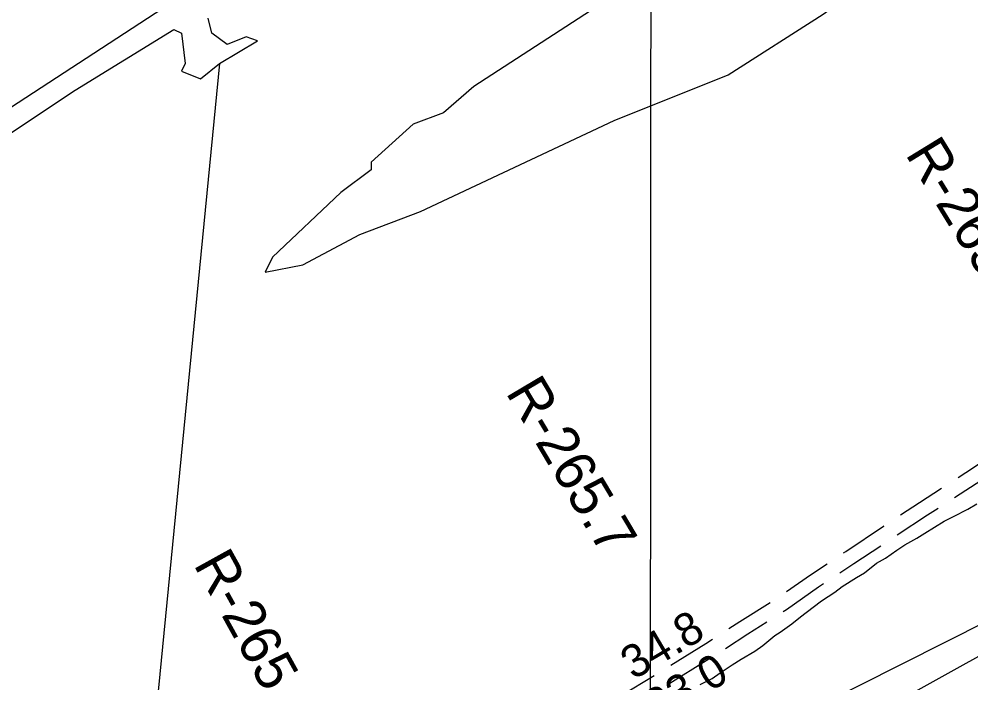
# Model space of a CAD drawing. Extents: x 3245246 to 3283090, y 806824 to 832173.
# Drawn here: x 3253367 to 3255309, y 819772 to 821126 of the extents above; entities that cross this region are included whole.
import ezdxf

# ---------------------------------------------------------------- set-up
doc = ezdxf.new("R2010")
doc.units = 0
for name, color, linetype in [('V-GRID-MAJR', 7, 'Continuous'), ('V-RIVR-RANG', 7, 'Continuous'), ('V-RIVR-RANG-IDEN', 7, 'Continuous'), ('V-ROAD-CNTR', 7, 'Continuous'), ('V-SITE-VEGE', 7, 'Continuous'), ('V-TOPO-MAJR', 7, 'Continuous'), ('V-TOPO-MINR', 7, 'Continuous'), ('V-TOPO-SHOR', 7, 'Continuous')]:
    doc.layers.add(name, color=color, linetype=linetype)

msp = doc.modelspace()

# ---------------------------------------------------------------- linework, layer by layer
at = {"layer": 'V-GRID-MAJR'}
msp.add_spline([(3254649.6, 812211), (3254654, 818271.3), (3254658.5, 824333.6), (3254662.9, 830395.9), (3254662.9, 830397.8)], degree=3, dxfattribs=at)
at = {"layer": 'V-ROAD-CNTR'}
msp.add_line((3254689.1, 819767.6), (3254774, 819820.5), dxfattribs=at)
for points in [[(3255282.3, 820190.8), (3255314, 820211.4), (3255365.8, 820245.8)], [(3255275.1, 820150.3), (3255330.5, 820186.3), (3255358.8, 820205.1)], [(3255165, 820114.3), (3255203.6, 820139.7), (3255248.7, 820169)], [(3255158, 820073.7), (3255220, 820114.6), (3255241.6, 820128.5)], [(3255048.4, 820036.8), (3255053.4, 820040.1), (3255130, 820091.2), (3255131.6, 820092.3)], [(3255041.3, 819996.2), (3255069.9, 820015.1), (3255124.6, 820051.6)], [(3254932.6, 819958.2), (3254981, 819992.3), (3255015, 820014.8)], [(3254925.8, 819917.2), (3254932.4, 819921.3), (3254997.9, 819967.6), (3255008, 819974.2)], [(3254814.8, 819882.6), (3254837.1, 819897.1), (3254899.3, 819936)], [(3254807.7, 819842.1), (3254853.2, 819871.8), (3254891.9, 819896)], [(3254696.6, 819807.6), (3254767.9, 819852.1), (3254781.3, 819860.7)], [(3254576.9, 819734.9), (3254617.5, 819759.4), (3254662.5, 819786.6)]]:
    msp.add_lwpolyline(points, dxfattribs=at)
at = {"layer": 'V-SITE-VEGE'}
for p, q in [((3255272.9, 820111.3), (3255302, 820126.4)), ((3255302, 820126.4), (3255320.6, 820136.9)), ((3255214.7, 820077.5), (3255254.3, 820102)), ((3255254.3, 820102), (3255272.9, 820111.3)), ((3255174, 820053.1), (3255198.4, 820067.1)), ((3255198.4, 820067.1), (3255214.7, 820077.5)), ((3255134.4, 820026.3), (3255157.7, 820042.6)), ((3255157.7, 820042.6), (3255174, 820053.1)), ((3255115.8, 820015.9), (3255134.4, 820026.3)), ((3255091.3, 819996.1), (3255115.8, 820015.9)), ((3255045.9, 819968.2), (3255075, 819986.8)), ((3255075, 819986.8), (3255091.3, 819996.1)), ((3255030.8, 819956.5), (3255045.9, 819968.2)), ((3255004, 819939.1), (3255030.8, 819956.5)), ((3254961, 819906.5), (3254986.6, 819926.3)), ((3254986.6, 819926.3), (3255004, 819939.1)), ((3254943.5, 819892.5), (3254961, 819906.5)), ((3254919.1, 819875.1), (3254943.5, 819892.5)), ((3254884.2, 819848.3), (3254908.6, 819868.1)), ((3254908.6, 819868.1), (3254919.1, 819875.1)), ((3254867.9, 819836.7), (3254884.2, 819848.3)), ((3254840, 819820.4), (3254867.9, 819836.7)), ((3254796.9, 819792.5), (3254821.3, 819808.8)), ((3254821.3, 819808.8), (3254840, 819820.4)), ((3254780.6, 819780.9), (3254796.9, 819792.5)), ((3254756.2, 819768.1), (3254780.6, 819780.9))]:
    msp.add_line(p, q, dxfattribs=at)
at = {"layer": 'V-TOPO-MAJR'}
msp.add_lwpolyline([(3255694.1, 820075.4), (3254904.4, 819677.2)], dxfattribs=at)
at = {"layer": 'V-TOPO-MINR'}
msp.add_lwpolyline([(3255472.3, 819907.8), (3255020, 819656.6)], dxfattribs=at)
at = {"layer": 'V-TOPO-SHOR'}
msp.add_line((3253775.5, 821035.4), (3253582, 819051.9), dxfattribs=at)
for points in [[(3253248.9, 821298.7), (3253372.8, 821383.9), (3253442.5, 821430.3), (3253473.5, 821438.1), (3253760, 821337.4), (3253814.2, 821298.7), (3253814.2, 821267.7), (3253783.2, 821229), (3251800.8, 819935.7)], [(3254921.6, 821407.1), (3254557.6, 821159.3), (3254294.3, 820988.9), (3254232.4, 820934.7), (3254170.4, 820911.5), (3254085.2, 820834.1), (3254085.2, 820818.6), (3254023.3, 820772.1), (3254023.3, 820772.1), (3254023.3, 820772.1), (3253883.9, 820640.5), (3253868.4, 820609.5), (3253945.8, 820625), (3254062, 820686.9), (3254185.9, 820733.4), (3254580.9, 820919.2), (3254813.2, 821012.2), (3255006.8, 821136.1), (3255140.4, 821232.5), (3254958.2, 821410.3), (3254921.6, 821407.1)], [(3251839.5, 819889.3), (3253481.2, 820981.2), (3253682.5, 821105.1), (3253682.5, 821105.1), (3253698, 821097.4), (3253705.8, 821035.4), (3253698, 821019.9), (3253736.8, 821004.4), (3253775.5, 821035.4), (3253852.9, 821081.9), (3253829.7, 821089.6), (3253791, 821074.1), (3253760, 821097.4), (3253752.2, 821128.3)]]:
    msp.add_lwpolyline(points, dxfattribs=at)

# ---------------------------------------------------------------- texts
at = {"layer": 'V-RIVR-RANG'}
for s, p in [('34.8', (3254620, 819776.9)), ('33.0', (3254668.6, 819689.5))]:
    msp.add_text(s, height=67, rotation=30.5483, dxfattribs=at).set_placement(p)
at = {"layer": 'V-RIVR-RANG-IDEN'}
for s, rotation, p in [('R-265.55', 301.5257, (3255173.5, 820850.9)), ('R-265.7', 300.6935, (3254358.3, 820364.6)), ('R-265.85', 298.9809, (3253721.5, 820013.7))]:
    msp.add_text(s, height=83, rotation=rotation, dxfattribs=at).set_placement(p)

doc.saveas('drawing.dxf')
